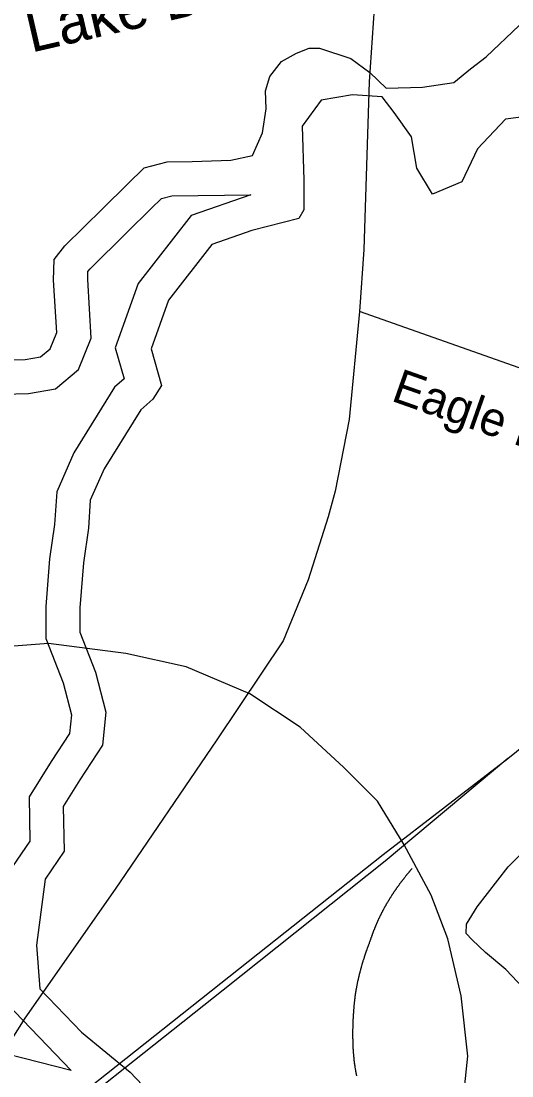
# Model space of a CAD drawing. Extents: x 1268485 to 1426702, y 514839 to 616766.
# Drawn here: x 1383153 to 1384099, y 547131 to 549160 of the extents above; entities that cross this region are included whole.
import ezdxf

# ---------------------------------------------------------------- set-up
doc = ezdxf.new("R2010")
doc.units = 0
for name, color, linetype in [('Old_Level_10', 7, 'Continuous'), ('Old_Level_11', 7, 'Continuous'), ('Old_Level_3', 7, 'Continuous'), ('Old_Level_31', 7, 'Continuous'), ('Old_Level_32', 7, 'Continuous'), ('Old_Level_44', 7, 'Continuous'), ('Old_Level_50', 7, 'Continuous'), ('Old_Level_58', 7, 'Continuous'), ('Old_Level_61', 7, 'Continuous'), ('Old_Level_62', 7, 'Continuous')]:
    doc.layers.add(name, color=color, linetype=linetype)

msp = doc.modelspace()

# ---------------------------------------------------------------- linework, layer by layer
at = {"layer": 'Old_Level_3'}
msp.add_lwpolyline([(1384000.907, 547045.812), (1384013.824, 547168.52), (1384000.907, 547284.77), (1383975.074, 547394.562), (1383942.782, 547478.52), (1383891.116, 547575.395), (1383839.449, 547659.353), (1383774.865, 547723.936), (1383690.907, 547801.437), (1383594.032, 547866.02), (1383471.324, 547917.687), (1383355.073, 547943.52), (1383206.532, 547962.895), (1383122.574, 547956.437), (1382993.407, 547930.603), (1382851.324, 547878.937), (1382722.157, 547807.895), (1382657.574, 547743.311), (1382547.782, 547627.061), (1382476.74, 547497.895), (1382425.074, 547349.353), (1382405.699, 547207.27), (1382399.24, 547103.937)], dxfattribs=at)
at = {"layer": 'Old_Level_31'}
for p, q in [((1383823.803, 549042.482), (1383823.803, 549042.482)), ((1383160.377, 547241.618), (1383160.377, 547241.618))]:
    msp.add_line(p, q, dxfattribs=at)
at = {"layer": 'Old_Level_32'}
for points in [[(1383180.992, 551455.467), (1383208.306, 551400.363), (1383264.704, 551286.582), (1383313.142, 551192.593), (1383346.447, 551127.24), (1383369.152, 551072.903), (1383384.288, 551002.411), (1383385.658, 550654.987), (1383384.289, 550497.221), (1383382.775, 550293.088), (1383393.316, 550250.644), (1383422.131, 550185.882), (1383450.891, 550143.293), (1383519.006, 550046.367), (1383624.207, 549890.698), (1383687.024, 549774.68), (1383755.139, 549642.508), (1383799.792, 549558.8), (1383825.524, 549488.308), (1383840.661, 549420.754), (1383845.203, 549354.668), (1383823.79, 549043.665)], [(1383823.79, 549043.665), (1383813.702, 548721.073), (1383805.282, 548601.186)], [(1383805.282, 548601.186), (1383784.89, 548393.5), (1383758.107, 548255.975), (1383744.898, 548206.218), (1383706.437, 548084.935), (1383658.06, 547968.055), (1383530.36, 547777.416), (1383334.34, 547489.575), (1383160.923, 547241.887)], [(1384776.812, 548273.173), (1384625.264, 548312.393), (1383805.282, 548601.186)], [(1383160.923, 547241.887), (1383059.608, 547082.779), (1383011.833, 547008.813), (1382977.029, 546969.696), (1382921.863, 546925.64), (1382852.234, 546891.863), (1382677.405, 546812.56), (1382500.305, 546725.914), (1382347.423, 546661.296), (1382271.739, 546637.799), (1382208.165, 546626.05), (1382171.08, 546620.177), (1382116.587, 546621.645), (1382056.041, 546623.114), (1381992.466, 546633.394), (1381910.727, 546653.954), (1381803.257, 546690.668), (1381669.716, 546753.692), (1381584.757, 546789.573), (1381494.8, 546832.241), (1381371.359, 546925.337), (1381354.867, 546957.338)]]:
    msp.add_lwpolyline(points, dxfattribs=at)
at = {"layer": 'Old_Level_44'}
for points in [[(1384091.003, 547741.175), (1384448.204, 548030.042), (1384802.739, 548310.399)], [(1382878.53, 546791.733), (1382992.129, 546876.727), (1383609.13, 547365.776), (1383850.784, 547556.833), (1384091.003, 547741.175)], [(1384091.003, 547741.175), (1383854.783, 547543.864), (1383542.386, 547295.494), (1383123.26, 546963.566), (1382912.876, 546800.242)], [(1383906.353, 547529.51), (1383905.841, 547528.895), (1383905.226, 547528.177), (1383904.713, 547527.562), (1383904.098, 547526.947), (1383903.585, 547526.332), (1383902.97, 547525.665), (1383902.457, 547524.999), (1383902.047, 547524.384), (1383901.33, 547523.768), (1383900.92, 547523.051), (1383900.202, 547522.436), (1383899.792, 547521.82), (1383899.279, 547521.103), (1383898.664, 547520.488), (1383898.151, 547519.872), (1383897.536, 547519.206), (1383897.024, 547518.54), (1383896.511, 547517.873), (1383895.896, 547517.258), (1383895.383, 547516.54), (1383894.87, 547515.925), (1383894.358, 547515.259), (1383893.743, 547514.644), (1383893.23, 547513.926), (1383892.717, 547513.311), (1383892.102, 547512.644), (1383891.59, 547511.926), (1383891.077, 547511.311), (1383890.667, 547510.645), (1383890.154, 547509.978), (1383889.539, 547509.312), (1383889.027, 547508.645), (1383888.514, 547507.928), (1383888.001, 547507.313), (1383887.489, 547506.647), (1383886.976, 547505.929), (1383886.361, 547505.262), (1383885.848, 547504.647), (1383885.336, 547503.929), (1383884.925, 547503.263), (1383884.413, 547502.546), (1383883.9, 547501.879), (1383883.388, 547501.213), (1383882.875, 547500.546), (1383882.362, 547499.88), (1383881.85, 547499.213), (1383881.337, 547498.495), (1383880.824, 547497.829), (1383880.414, 547497.112), (1383879.902, 547496.445), (1383879.389, 547495.727), (1383878.876, 547495.061), (1383878.364, 547494.394), (1383877.851, 547493.677), (1383877.339, 547493.011), (1383876.826, 547492.293), (1383876.416, 547491.626), (1383875.903, 547490.858), (1383875.391, 547490.191), (1383874.878, 547489.525), (1383874.468, 547488.807), (1383873.955, 547488.14), (1383873.545, 547487.423), (1383873.032, 547486.705), (1383872.52, 547485.987), (1383872.007, 547485.321), (1383871.597, 547484.604), (1383871.084, 547483.886), (1383870.674, 547483.168), (1383870.162, 547482.501), (1383869.752, 547481.733), (1383869.239, 547481.066), (1383868.726, 547480.4), (1383868.214, 547479.631), (1383867.906, 547478.913), (1383867.394, 547478.247), (1383866.881, 547477.478), (1383866.471, 547476.812), (1383865.958, 547476.042), (1383865.548, 547475.376), (1383865.138, 547474.607), (1383864.625, 547473.941), (1383864.215, 547473.171), (1383863.703, 547472.505), (1383863.292, 547471.736), (1383862.882, 547471.07), (1383862.37, 547470.301), (1383861.96, 547469.635), (1383861.55, 547468.865), (1383861.139, 547468.199), (1383860.627, 547467.43), (1383860.217, 547466.712), (1383859.704, 547465.995), (1383859.396, 547465.226), (1383858.884, 547464.508), (1383858.474, 547463.791), (1383857.961, 547463.073), (1383857.654, 547462.304), (1383857.141, 547461.638)], [(1383857.141, 547461.638), (1383856.731, 547460.868), (1383856.423, 547460.202), (1383856.013, 547459.485), (1383855.5, 547458.767), (1383855.09, 547458.049), (1383854.783, 547457.332), (1383854.373, 547456.614), (1383853.963, 547455.947), (1383853.45, 547455.179), (1383853.142, 547454.512), (1383852.732, 547453.743), (1383852.425, 547453.076), (1383852.015, 547452.308), (1383851.605, 547451.641), (1383851.297, 547450.872), (1383850.887, 547450.206), (1383850.374, 547449.437), (1383849.964, 547448.668), (1383849.657, 547448.002), (1383849.246, 547447.232), (1383848.836, 547446.566), (1383848.529, 547445.797), (1383848.119, 547445.079), (1383847.709, 547444.362), (1383847.401, 547443.644), (1383846.991, 547442.875), (1383846.581, 547442.209), (1383846.376, 547441.44), (1383845.966, 547440.671), (1383845.658, 547440.005), (1383845.248, 547439.235), (1383844.838, 547438.518), (1383844.53, 547437.749), (1383844.12, 547437.082), (1383843.71, 547436.314), (1383843.505, 547435.544), (1383843.095, 547434.827), (1383842.787, 547434.058), (1383842.377, 547433.391), (1383841.967, 547432.623), (1383841.762, 547431.853), (1383841.352, 547431.136), (1383841.044, 547430.367), (1383840.634, 547429.65), (1383840.327, 547428.88), (1383840.019, 547428.112), (1383839.609, 547427.394), (1383839.404, 547426.625), (1383838.994, 547425.959), (1383838.584, 547425.189), (1383838.379, 547424.421), (1383837.969, 547423.703), (1383837.661, 547422.934), (1383837.353, 547422.165), (1383837.046, 547421.447), (1383836.738, 547420.678), (1383836.328, 547419.96), (1383836.021, 547419.14), (1383835.713, 547418.372), (1383835.405, 547417.602), (1383835.098, 547416.885), (1383834.79, 547416.116), (1383834.483, 547415.398), (1383834.175, 547414.629), (1383833.868, 547413.861), (1383833.662, 547413.143), (1383833.252, 547412.323), (1383833.047, 547411.553), (1383832.637, 547410.836), (1383832.33, 547410.067), (1383832.125, 547409.298), (1383831.714, 547408.58), (1383831.509, 547407.76), (1383831.202, 547406.991), (1383830.894, 547406.274), (1383830.587, 547405.504), (1383830.382, 547404.684), (1383829.972, 547403.916), (1383829.766, 547403.198), (1383829.459, 547402.428), (1383829.254, 547401.608), (1383828.844, 547400.891), (1383828.639, 547400.122), (1383828.331, 547399.302), (1383828.126, 547398.584), (1383827.921, 547397.815), (1383827.511, 547396.995), (1383827.203, 547396.226), (1383826.998, 547395.508), (1383826.793, 547394.688), (1383826.486, 547393.919), (1383826.281, 547393.15), (1383825.973, 547392.381), (1383825.768, 547391.612), (1383825.358, 547390.792), (1383825.153, 547390.075), (1383824.845, 547389.254), (1383824.64, 547388.485), (1383824.333, 547387.665)], [(1383824.333, 547387.665), (1383824.025, 547386.794), (1383823.717, 547385.871), (1383823.41, 547384.948), (1383823, 547384.025), (1383822.59, 547383.051), (1383822.282, 547382.128), (1383821.872, 547381.257), (1383821.667, 547380.335), (1383821.257, 547379.36), (1383820.847, 547378.437), (1383820.539, 547377.515), (1383820.129, 547376.541), (1383819.924, 547375.618), (1383819.514, 547374.696), (1383819.104, 547373.773), (1383818.899, 547372.798), (1383818.489, 547371.876), (1383818.078, 547370.953), (1383817.873, 547369.979), (1383817.463, 547369.057), (1383817.156, 547368.134), (1383816.848, 547367.211), (1383816.541, 547366.237), (1383816.233, 547365.314), (1383815.925, 547364.391), (1383815.618, 547363.418), (1383815.208, 547362.495), (1383815.003, 547361.572), (1383814.593, 547360.547), (1383814.388, 547359.624), (1383813.977, 547358.702), (1383813.772, 547357.727), (1383813.362, 547356.804), (1383813.157, 547355.882), (1383812.85, 547354.856), (1383812.542, 547353.934), (1383812.235, 547353.011), (1383811.824, 547352.088), (1383811.619, 547351.115), (1383811.414, 547350.14), (1383811.004, 547349.167), (1383810.799, 547348.244), (1383810.492, 547347.321), (1383810.287, 547346.296), (1383809.876, 547345.373), (1383809.671, 547344.45), (1383809.364, 547343.476), (1383809.159, 547342.502), (1383808.851, 547341.58), (1383808.544, 547340.605), (1383808.236, 547339.632), (1383808.031, 547338.709), (1383807.723, 547337.735), (1383807.518, 547336.761), (1383807.211, 547335.838), (1383807.006, 547334.864), (1383806.801, 547333.89), (1383806.493, 547332.916), (1383806.288, 547331.942), (1383805.98, 547331.02), (1383805.775, 547330.045), (1383805.468, 547329.072), (1383805.263, 547328.149), (1383804.955, 547327.124), (1383804.75, 547326.201), (1383804.545, 547325.226), (1383804.237, 547324.253), (1383804.032, 547323.33), (1383803.725, 547322.305), (1383803.52, 547321.382), (1383803.417, 547320.357), (1383803.11, 547319.434), (1383802.905, 547318.46), (1383802.597, 547317.486), (1383802.392, 547316.512), (1383802.289, 547315.538), (1383801.982, 547314.564), (1383801.777, 547313.641), (1383801.469, 547312.616), (1383801.367, 547311.642), (1383801.162, 547310.668), (1383800.854, 547309.694), (1383800.752, 547308.771), (1383800.547, 547307.746), (1383800.341, 547306.823), (1383800.136, 547305.798), (1383799.829, 547304.824), (1383799.726, 547303.901), (1383799.521, 547302.876), (1383799.419, 547301.953), (1383799.111, 547300.928), (1383799.009, 547299.954), (1383798.701, 547298.98), (1383798.599, 547298.006), (1383798.393, 547296.981), (1383798.291, 547296.058), (1383797.983, 547295.084), (1383797.881, 547294.058), (1383797.778, 547293.136)], [(1383797.778, 547293.136), (1383797.471, 547292.213), (1383797.368, 547291.239), (1383797.266, 547290.317), (1383797.163, 547289.394), (1383796.958, 547288.42), (1383796.856, 547287.497), (1383796.753, 547286.574), (1383796.651, 547285.6), (1383796.548, 547284.678), (1383796.343, 547283.755), (1383796.24, 547282.832), (1383796.24, 547281.858), (1383796.138, 547280.935), (1383796.035, 547280.012), (1383795.83, 547279.039), (1383795.728, 547278.116), (1383795.625, 547277.193), (1383795.523, 547276.271), (1383795.42, 547275.296), (1383795.215, 547274.373), (1383795.215, 547273.451), (1383795.113, 547272.477), (1383795.01, 547271.554), (1383794.908, 547270.632), (1383794.908, 547269.709), (1383794.703, 547268.735), (1383794.6, 547267.812), (1383794.498, 547266.889), (1383794.498, 547265.915), (1383794.395, 547264.993), (1383794.292, 547264.07), (1383794.087, 547263.147), (1383794.087, 547262.173), (1383793.985, 547261.25), (1383793.882, 547260.327), (1383793.882, 547259.354), (1383793.78, 547258.431), (1383793.78, 547257.508), (1383793.575, 547256.586), (1383793.472, 547255.611), (1383793.472, 547254.688), (1383793.37, 547253.766), (1383793.37, 547252.792), (1383793.267, 547251.869), (1383793.267, 547250.947), (1383793.165, 547250.024), (1383793.165, 547248.999), (1383792.96, 547248.076), (1383792.96, 547247.102), (1383792.857, 547246.179), (1383792.857, 547245.256), (1383792.755, 547244.333), (1383792.755, 547243.36), (1383792.755, 547242.437), (1383792.652, 547241.514), (1383792.652, 547240.54), (1383792.55, 547239.617), (1383792.55, 547238.694), (1383792.55, 547237.772), (1383792.344, 547236.798), (1383792.344, 547235.824), (1383792.344, 547234.901), (1383792.242, 547233.927), (1383792.242, 547233.005), (1383792.242, 547232.082), (1383792.242, 547231.107), (1383792.139, 547230.185), (1383792.139, 547229.262), (1383792.139, 547228.288), (1383792.139, 547227.366), (1383792.037, 547226.443), (1383792.037, 547225.52), (1383792.037, 547224.495), (1383792.037, 547223.572), (1383792.037, 547222.649), (1383792.037, 547221.675), (1383791.832, 547220.752), (1383791.832, 547219.83), (1383791.832, 547218.856), (1383791.832, 547217.933), (1383791.832, 547217.011), (1383791.832, 547216.088), (1383791.832, 547215.113), (1383791.832, 547214.14), (1383791.832, 547213.165), (1383791.832, 547212.243), (1383791.832, 547211.32), (1383791.832, 547210.397), (1383791.832, 547209.424), (1383791.832, 547208.501), (1383791.832, 547207.578), (1383791.832, 547206.604), (1383791.832, 547205.681), (1383791.832, 547204.758), (1383791.832, 547203.733), (1383791.832, 547202.81), (1383792.037, 547201.888), (1383792.037, 547200.914), (1383792.037, 547199.991)], [(1383792.037, 547199.991), (1383792.037, 547199.171), (1383792.037, 547198.351), (1383792.037, 547197.581), (1383792.037, 547196.761), (1383792.037, 547195.941), (1383792.139, 547195.121), (1383792.139, 547194.301), (1383792.139, 547193.48), (1383792.139, 547192.712), (1383792.139, 547191.892), (1383792.139, 547191.071), (1383792.242, 547190.251), (1383792.242, 547189.431), (1383792.242, 547188.611), (1383792.242, 547187.791), (1383792.344, 547187.021), (1383792.344, 547186.201), (1383792.344, 547185.381), (1383792.55, 547184.561), (1383792.55, 547183.74), (1383792.55, 547182.92), (1383792.652, 547182.1), (1383792.652, 547181.331), (1383792.652, 547180.511), (1383792.755, 547179.691), (1383792.755, 547178.871), (1383792.857, 547178.051), (1383792.857, 547177.23), (1383792.96, 547176.461), (1383792.96, 547175.641), (1383793.165, 547174.821), (1383793.165, 547174), (1383793.267, 547173.18), (1383793.267, 547172.36), (1383793.37, 547171.54), (1383793.37, 547170.771), (1383793.472, 547169.951), (1383793.575, 547169.131), (1383793.575, 547168.311), (1383793.78, 547167.49), (1383793.882, 547166.67), (1383793.882, 547165.901), (1383793.985, 547165.081), (1383794.087, 547164.26), (1383794.087, 547163.44), (1383794.292, 547162.62), (1383794.395, 547161.8), (1383794.395, 547160.98), (1383794.498, 547160.211), (1383794.6, 547159.391), (1383794.703, 547158.571), (1383794.908, 547157.751), (1383794.908, 547156.93), (1383795.01, 547156.213), (1383795.113, 547155.392), (1383795.215, 547154.572), (1383795.42, 547153.752), (1383795.523, 547152.932), (1383795.625, 547152.112), (1383795.728, 547151.291), (1383795.83, 547150.522), (1383795.83, 547149.702), (1383796.035, 547148.882), (1383796.138, 547148.061), (1383796.24, 547147.293), (1383796.343, 547146.523), (1383796.548, 547145.703), (1383796.651, 547144.883), (1383796.856, 547144.063), (1383796.958, 547143.243), (1383797.163, 547142.422), (1383797.266, 547141.705), (1383797.368, 547140.885), (1383797.471, 547140.064), (1383797.676, 547139.244), (1383797.778, 547138.424), (1383797.881, 547137.604), (1383798.086, 547136.886), (1383798.291, 547136.066), (1383798.393, 547135.246), (1383798.496, 547134.425), (1383798.701, 547133.605), (1383798.906, 547132.888), (1383799.009, 547132.067), (1383799.111, 547131.247), (1383799.419, 547130.427)]]:
    msp.add_lwpolyline(points, dxfattribs=at)
at = {"layer": 'Old_Level_50'}
for p, q in [((1383823.803, 549043.292), (1383823.803, 549043.292)), ((1383160.316, 547241.641), (1383160.316, 547241.641))]:
    msp.add_line(p, q, dxfattribs=at)
at = {"layer": 'Old_Level_58'}
for points in [[(1383483.023, 548889.979), (1383557.15, 548892.594), (1383599.288, 548901.564), (1383618.255, 548945.497), (1383625.227, 548991.326), (1383623.997, 549025.826), (1383632.506, 549053.56), (1383655.165, 549082.625), (1383683.462, 549098.466), (1383708.095, 549108.443), (1383728.16, 549108.443), (1383788.352, 549088.365), (1383825.136, 549061.594), (1383856.218, 549031.004), (1383926.141, 549032.849), (1383986.426, 549042.333), (1384019.089, 549068.287), (1384049.186, 549091.712), (1384112.722, 549151.946), (1384142.819, 549158.638), (1384189.635, 549131.867)], [(1383483.023, 548889.979), (1383557.15, 548892.594), (1383599.288, 548901.564), (1383618.255, 548945.497), (1383625.227, 548991.326), (1383623.997, 549025.826), (1383632.506, 549053.56), (1383655.165, 549082.625), (1383683.462, 549098.466), (1383708.095, 549108.443), (1383728.16, 549108.443), (1383788.352, 549088.365), (1383825.136, 549061.594), (1383856.218, 549031.004), (1383926.141, 549032.849), (1383986.426, 549042.333), (1384019.089, 549068.287), (1384049.186, 549091.712), (1384112.722, 549151.946), (1384142.819, 549158.638), (1384189.635, 549131.867)], [(1384136.131, 548977.936), (1384085.97, 548971.243), (1384032.465, 548914.355), (1384002.369, 548850.775), (1383945.521, 548827.35), (1383915.425, 548877.545), (1383905.393, 548937.78), (1383871.952, 548984.628), (1383848.544, 549014.746), (1383791.696, 549018.092), (1383731.504, 549008.053), (1383694.719, 548957.858), (1383698.063, 548854.121), (1383698.063, 548797.233), (1383688.031, 548780.502), (1383597.743, 548757.077), (1383520.83, 548730.306), (1383437.23, 548623.223), (1383403.79, 548529.525), (1383423.854, 548459.252), (1383407.134, 548432.481), (1383383.726, 548412.404), (1383313.501, 548298.627), (1383286.748, 548238.393), (1383283.404, 548184.852), (1383273.372, 548117.925), (1383266.684, 548031.254), (1383266.684, 547984.406), (1383296.781, 547907.44), (1383316.845, 547830.474), (1383310.157, 547766.893), (1383266.684, 547699.966), (1383234.732, 547649.264), (1383236.589, 547562.766), (1383199.804, 547509.225), (1383183.084, 547382.064), (1383189.772, 547298.405), (1383270.028, 547214.747), (1383363.661, 547137.781), (1383423.854, 547074.2)], [(1384136.131, 548977.936), (1384085.97, 548971.243), (1384032.465, 548914.355), (1384002.369, 548850.775), (1383945.521, 548827.35), (1383915.425, 548877.545), (1383905.393, 548937.78), (1383871.952, 548984.628), (1383848.544, 549014.746), (1383791.696, 549018.092), (1383731.504, 549008.053), (1383694.719, 548957.858), (1383698.063, 548854.121), (1383698.063, 548797.233), (1383688.031, 548780.502), (1383597.743, 548757.077), (1383520.83, 548730.306), (1383437.23, 548623.223), (1383403.79, 548529.525), (1383423.854, 548459.252), (1383407.134, 548432.481), (1383383.726, 548412.404), (1383313.501, 548298.627), (1383286.748, 548238.393), (1383283.404, 548184.852), (1383273.372, 548117.925), (1383266.684, 548031.254), (1383266.684, 547984.406), (1383296.781, 547907.44), (1383316.845, 547830.474), (1383310.157, 547766.893), (1383266.684, 547699.966), (1383234.732, 547649.264), (1383236.589, 547562.766), (1383199.804, 547509.225), (1383183.084, 547382.064), (1383189.772, 547298.405), (1383270.028, 547214.747), (1383363.661, 547137.781), (1383423.854, 547074.2)], [(1383110.956, 548507.659), (1383160.989, 548509.146), (1383191.132, 548514.273), (1383209.381, 548529.497), (1383222.095, 548561.229), (1383216.148, 548661.448), (1383216.968, 548701.638), (1383237.474, 548727.527), (1383311.087, 548799.858), (1383358.044, 548846.508), (1383390.75, 548877.881), (1383435.041, 548889.313), (1383483.023, 548889.979)], [(1383110.956, 548507.659), (1383160.989, 548509.146), (1383191.132, 548514.273), (1383209.381, 548529.497), (1383222.095, 548561.229), (1383216.148, 548661.448), (1383216.968, 548701.638), (1383237.474, 548727.527), (1383311.087, 548799.858), (1383358.044, 548846.508), (1383390.75, 548877.881), (1383435.041, 548889.313), (1383483.023, 548889.979)]]:
    msp.add_lwpolyline(points, dxfattribs=at)
at = {"layer": 'Old_Level_61'}
for points in [[(1383249.842, 547141.005), (1383032.826, 547196.314), (1382665.659, 547215.791), (1382437.692, 547170.912), (1382359.801, 547107.81), (1382222.708, 547035.402), (1382193.978, 546956.34), (1382153.316, 546925.82), (1382125.52, 546918.866), (1382046.79, 546931.024), (1381967.958, 546970.184), (1381904.907, 547042.344), (1381735.446, 547159.031), (1381611.039, 547512.445), (1381440.081, 548253.929), (1381372.479, 548344.197), (1381209.176, 548705.767), (1381131.489, 549018.82), (1381118.551, 549039.54), (1381068.249, 549225.287)], [(1383595.929, 548825.924), (1383481.004, 548785.922), (1383378.991, 548655.254), (1383334.914, 548531.754), (1383352.063, 548471.693), (1383333.253, 548455.559), (1383255.334, 548329.316), (1383221.995, 548254.252), (1383218.092, 548191.774), (1383208.131, 548125.322), (1383201.068, 548033.782), (1383201.068, 547972.033), (1383234.262, 547887.145), (1383250.34, 547825.47), (1383246.548, 547789.425), (1383211.412, 547735.332), (1383168.706, 547667.568), (1383170.533, 547582.496), (1383136.8, 547533.397), (1383117.124, 547383.745), (1383126.228, 547269.859), (1383249.842, 547141.005)], [(1383118.69, 548442.244), (1383167.496, 548443.694), (1383219.578, 548452.552), (1383264.132, 548489.721), (1383288.466, 548550.458), (1383281.804, 548662.725), (1383282.121, 548678.214), (1383286.374, 548683.585), (1383357.204, 548753.181), (1383403.881, 548799.553), (1383423.779, 548818.639), (1383443.821, 548823.812), (1383595.929, 548825.924)]]:
    msp.add_lwpolyline(points, dxfattribs=at)
at = {"layer": 'Old_Level_62'}
msp.add_lwpolyline([(1384120.325, 547299.954), (1384087.107, 547335.069), (1384047.737, 547367.877), (1384022.208, 547392.176), (1384010.417, 547404.736), (1384010.827, 547422.78), (1384031.538, 547455.999), (1384091.208, 547532.739), (1384150.365, 547591.487)], dxfattribs=at)

# ---------------------------------------------------------------- texts
at = {"layer": 'Old_Level_10'}
msp.add_text('Lake Dr', height=82.0208, rotation=13.004578, dxfattribs=at).set_placement((1383172.688, 549099.28))
at = {"layer": 'Old_Level_11'}
msp.add_text('Eagle Mill Rd.', height=65.61666, rotation=340.598031, dxfattribs=at).set_placement((1383863.878, 548430.364))

doc.saveas('drawing.dxf')
